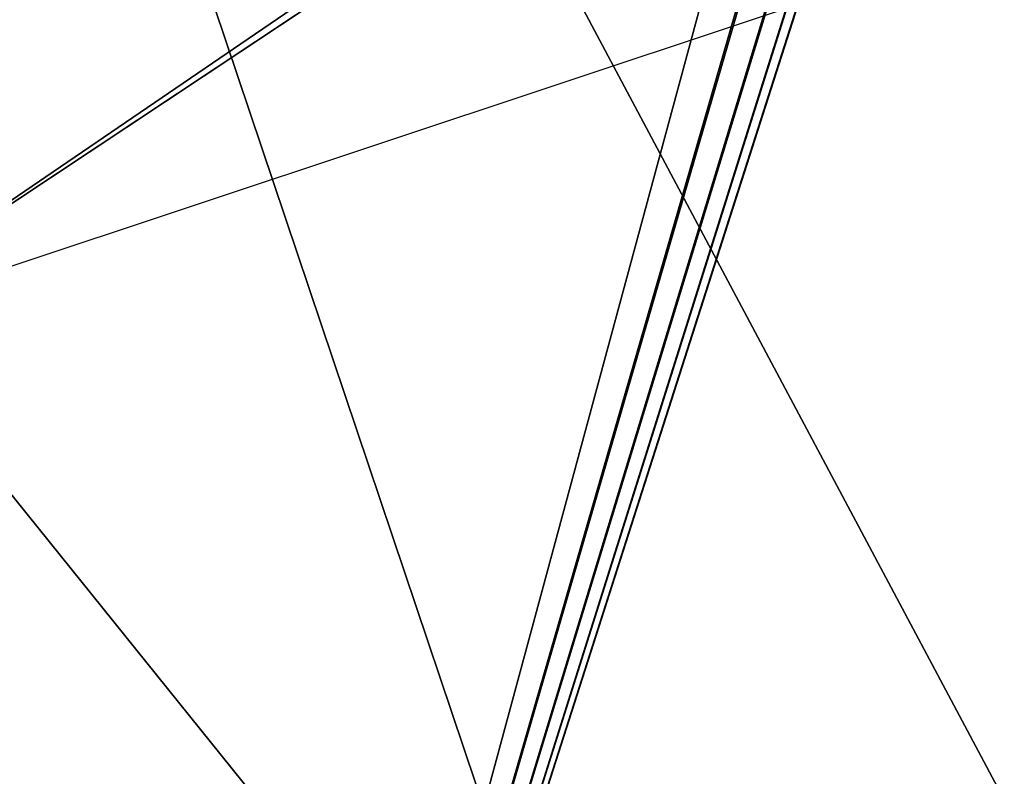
# Model space of a CAD drawing. Header units: millimetres. Extents: x -43.6 to 43.6, y -43.6 to 43.6.
# Tile 366 of 637: x -10.6 to -8.7, y 28.5 to 29.9. Entities that reach past the tile are written whole.
import ezdxf

# ---------------------------------------------------------------- set-up
doc = ezdxf.new("R2010")
doc.units = ezdxf.units.MM
doc.header["$LTSCALE"] = 52.148148
for name, color, linetype in [('153', 7, 'CONTINUOUS'), ('157', 7, 'CONTINUOUS'), ('31', 7, 'CONTINUOUS')]:
    doc.layers.add(name, color=color, linetype=linetype)

msp = doc.modelspace()

# ---------------------------------------------------------------- linework, layer by layer
at = {"layer": '153', "color": 2, "linetype": 'Continuous'}
for points in [[(-6.9184, 34.7176, 25.9303), (-9.1728, 34.191, 25.9303), (-6.2973, 28.3487, 2.3697), (-6.9184, 34.7176, 25.9303)], [(-9.1728, 34.191, 25.9303), (-11.3889, 33.518, 25.9303), (-8.3496, 27.8134, 2.3697), (-9.1728, 34.191, 25.9303)], [(-6.2973, 28.3487, 2.3697), (-9.1728, 34.191, 25.9303), (-7.3282, 28.0998, 2.3697), (-6.2973, 28.3487, 2.3697)], [(-7.3282, 28.0998, 2.3697), (-9.1728, 34.191, 25.9303), (-8.3496, 27.8134, 2.3697), (-7.3282, 28.0998, 2.3697)], [(-11.3889, 33.518, 25.9303), (-13.5561, 32.7018, 25.9303), (-9.3598, 27.4899, 2.3697), (-11.3889, 33.518, 25.9303)], [(-8.3496, 27.8134, 2.3697), (-11.3889, 33.518, 25.9303), (-9.3598, 27.4899, 2.3697), (-8.3496, 27.8134, 2.3697)], [(-9.3598, 27.4899, 2.3697), (-13.5561, 32.7018, 25.9303), (-10.3574, 27.1299, 2.3697), (-9.3598, 27.4899, 2.3697)], [(-10.3574, 27.1299, 2.3697), (-13.5561, 32.7018, 25.9303), (-11.341, 26.7336, 2.3697), (-10.3574, 27.1299, 2.3697)]]:
    msp.add_3dface(points, dxfattribs=at)
at = {"layer": '157', "color": 1, "linetype": 'Continuous'}
for points in [[(-8.8128, 30.0135, -15), (-10.9315, 29.3083, -15), (-8.8883, 30.6646, -15), (-8.8128, 30.0135, -15)], [(-8.8883, 30.6646, -15), (-10.9315, 29.3083, -15), (-8.8915, 30.663, -15), (-8.8883, 30.6646, -15)], [(-8.8915, 30.663, -15), (-10.9315, 29.3083, -15), (-9.022, 30.6108, -15), (-8.8915, 30.663, -15)], [(-9.022, 30.6108, -15), (-10.9315, 29.3083, -15), (-11.06, 29.9348, -15), (-9.022, 30.6108, -15)]]:
    msp.add_3dface(points, dxfattribs=at)
at = {"layer": '31', "color": 40, "linetype": 'Continuous', "true_color": 0xffde00}
for points in [[(-8.6636, 31.2428, -20.2), (-8.284, 26.8558, -20.2), (-8.6747, 31.1378, -20.2), (-8.6636, 31.2428, -20.2)], [(-8.284, 26.8558, -20.2), (-10.2678, 26.1616, -20.2), (-8.6747, 31.1378, -20.2), (-8.284, 26.8558, -20.2)], [(-8.6747, 31.1378, -20.2), (-10.2678, 26.1616, -20.2), (-8.675, 31.1365, -20.2), (-8.6747, 31.1378, -20.2)], [(-8.675, 31.1365, -20.2), (-10.2678, 26.1616, -20.2), (-8.7077, 31.0374, -20.2), (-8.675, 31.1365, -20.2)], [(-8.7077, 31.0374, -20.2), (-10.2678, 26.1616, -20.2), (-8.7088, 31.035, -20.2), (-8.7077, 31.0374, -20.2)], [(-8.7088, 31.035, -20.2), (-10.2678, 26.1616, -20.2), (-8.7608, 30.9466, -20.2), (-8.7088, 31.035, -20.2)], [(-8.7608, 30.9466, -20.2), (-10.2678, 26.1616, -20.2), (-8.7634, 30.943, -20.2), (-8.7608, 30.9466, -20.2)], [(-8.7634, 30.943, -20.2), (-10.2678, 26.1616, -20.2), (-8.8319, 30.8687, -20.2), (-8.7634, 30.943, -20.2)], [(-8.8319, 30.8687, -20.2), (-10.2678, 26.1616, -20.2), (-8.8364, 30.8648, -20.2), (-8.8319, 30.8687, -20.2)], [(-8.8364, 30.8648, -20.2), (-10.2678, 26.1616, -20.2), (-8.9187, 30.807, -20.2), (-8.8364, 30.8648, -20.2)], [(-8.9187, 30.807, -20.2), (-10.2678, 26.1616, -20.2), (-8.9242, 30.8039, -20.2), (-8.9187, 30.807, -20.2)], [(-8.9242, 30.8039, -20.2), (-10.2678, 26.1616, -20.2), (-9.0228, 30.7631, -20.2), (-8.9242, 30.8039, -20.2)], [(-9.0228, 30.7631, -20.2), (-10.2678, 26.1616, -20.2), (-11.0397, 30.0983, -20.2), (-9.0228, 30.7631, -20.2)], [(-10.2678, 26.1616, -20.2), (-12.1942, 25.3211, -20.2), (-11.0397, 30.0983, -20.2), (-10.2678, 26.1616, -20.2)]]:
    msp.add_3dface(points, dxfattribs=at)

doc.saveas('drawing.dxf')
